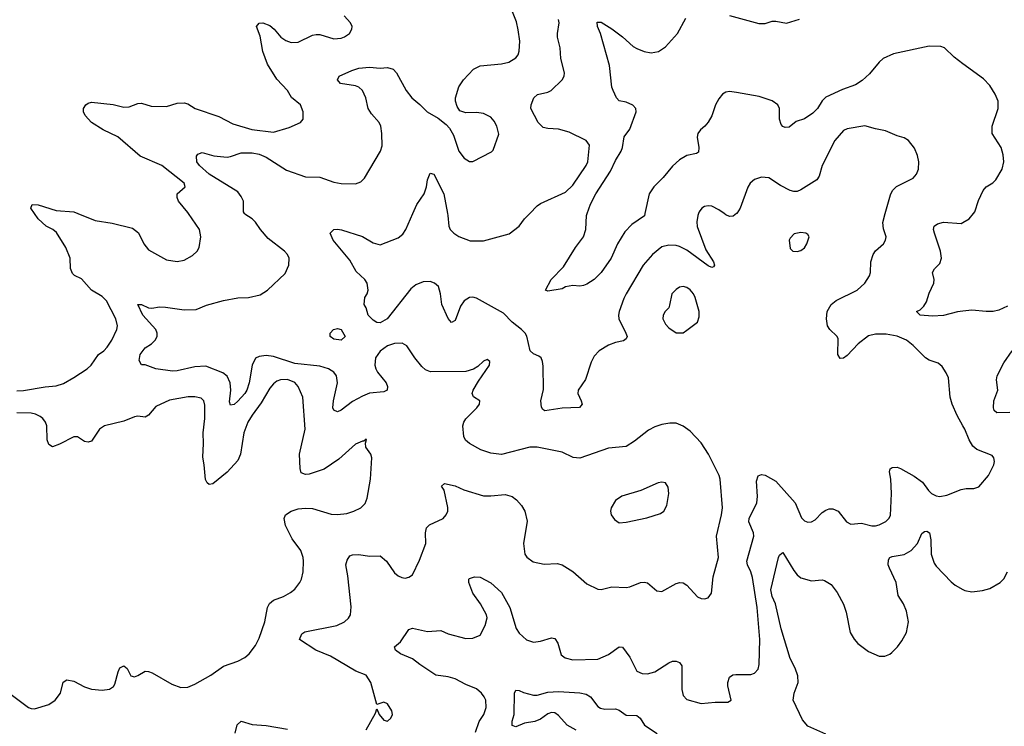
# Model space of a CAD drawing. Header units: inches. Extents: x 1682530 to 1839546, y 640742 to 791647.
# Tile 886 of 923: x 1794706 to 1800232, y 777124 to 781088. Entities that reach past the tile are written whole.
import ezdxf

# ---------------------------------------------------------------- set-up
doc = ezdxf.new("R2010")
doc.units = ezdxf.units.IN
doc.header["$MEASUREMENT"] = 0
for name, color, linetype in [('B7797', 7, 'Continuous'), ('B7798', 7, 'Continuous'), ('B8707', 7, 'Continuous'), ('B8708', 7, 'Continuous')]:
    doc.layers.add(name, color=color, linetype=linetype)

msp = doc.modelspace()

# ---------------------------------------------------------------- linework, layer by layer
at = {"layer": 'B7797', "color": 5}
for points, elevation in [([(1794690, 779006.4), (1794727.5, 779007.5), (1794850, 779028.9), (1794910, 779033.2), (1794952.4, 779047.6), (1795010, 779079.7), (1795084.7, 779130), (1795106.6, 779150), (1795148, 779210), (1795178.7, 779230), (1795196.9, 779250), (1795223.6, 779290), (1795251.8, 779350), (1795254.5, 779370), (1795245.4, 779410), (1795193.6, 779510), (1795170, 779534.3), (1795109.5, 779569.5), (1795053.4, 779633.4), (1795013.4, 779653.4), (1795003.5, 779663.5), (1794992.1, 779692.1), (1794989.8, 779750), (1794966, 779810), (1794913.7, 779893.7), (1794891.3, 779911.3), (1794855.3, 779930), (1794809.8, 779970), (1794789.7, 780000)], 780), ([(1795032.8, 780000), (1795130, 779962), (1795226.1, 779946.1), (1795338.8, 779918.8), (1795372.4, 779892.4), (1795402, 779830), (1795430, 779797.1), (1795530, 779740.3), (1795590, 779730.3), (1795630, 779739.5), (1795676.1, 779763.9), (1795702.9, 779790), (1795713.6, 779810), (1795723.6, 779870), (1795715.1, 779910), (1795654.3, 780000)], 780), ([(1796650, 777103.1), (1796677.7, 777150), (1796703, 777197), (1796710, 777222), (1796724, 777190), (1796750, 777157.3), (1796770, 777153.4), (1796789.3, 777170), (1796798, 777190), (1796794.5, 777210), (1796770, 777249.3), (1796750, 777259.3), (1796710, 777246), (1796677.8, 777370), (1796650.5, 777410.5), (1796592.2, 777432.2), (1796450, 777517), (1796368.3, 777550), (1796277, 777610), (1796290, 777641.6), (1796307.1, 777652.9), (1796486, 777690), (1796529.4, 777710), (1796551.5, 777730), (1796562.4, 777750), (1796566.5, 777793.5), (1796547.7, 777967.7), (1796536, 778030), (1796543.3, 778056.7), (1796559.7, 778080.3), (1796573.7, 778086.3), (1796610, 778087.1), (1796670, 778078.6), (1796730, 778079.6), (1796765.3, 778050), (1796810, 777984.9), (1796830, 777968.2), (1796850, 777958), (1796870, 777955.5), (1796890, 777960.5), (1796910, 777974), (1796950, 778055.5), (1796986.4, 778150), (1796984.4, 778210), (1796990, 778237.3), (1797005.5, 778254.5), (1797082, 778290), (1797100.5, 778310), (1797109.6, 778330), (1797109.6, 778350.4), (1797087.6, 778447.6), (1797074, 778470), (1797090, 778486), (1797150, 778473.1), (1797198.8, 778450), (1797310, 778417.3), (1797350, 778416), (1797430, 778424.4), (1797470, 778413), (1797494.2, 778394.2), (1797522.5, 778362.5), (1797541, 778330), (1797553.7, 778273.7), (1797533, 778150), (1797540.5, 778090), (1797552.3, 778072.3), (1797587.1, 778047.1), (1797650, 778034), (1797723.3, 778036.7), (1797750, 778030.3), (1797810, 777992.2), (1797890, 777923.7), (1797950, 777892.2), (1797970, 777890.3), (1798030, 777905.7), (1798110, 777903.1), (1798130, 777906.7), (1798189.8, 777930.2), (1798210, 777932.2), (1798230, 777928), (1798282.9, 777882.9), (1798310, 777880.4), (1798390, 777925.5), (1798410.4, 777930.4), (1798430, 777928), (1798450, 777916.3), (1798510, 777850.6), (1798530, 777840.5), (1798550, 777838), (1798570, 777844), (1798589.5, 777870), (1798598, 777962), (1798628, 778070), (1798617.4, 778190), (1798644.7, 778310), (1798649.7, 778350), (1798636.9, 778510), (1798631.5, 778530), (1798572.2, 778650), (1798530, 778713.7), (1798470, 778779.2), (1798430, 778807.4), (1798390, 778824.4), (1798355.1, 778824.9), (1798310, 778817.7), (1798270, 778803.5), (1798234.7, 778785.3), (1798157.2, 778722.8), (1798110, 778693.7), (1798010, 778684.5), (1797850, 778628.2), (1797812.6, 778632.6), (1797750, 778661.3), (1797610, 778689.8), (1797570, 778689.8), (1797410, 778648.2), (1797350, 778656), (1797294.7, 778674.7), (1797229.8, 778709.8), (1797208.8, 778728.8), (1797199.1, 778750), (1797192.6, 778810), (1797198.3, 778830), (1797210, 778848.2), (1797272, 778910), (1797286, 778930), (1797289, 778950), (1797252.5, 778972.5), (1797245.1, 778990), (1797251.6, 779010), (1797280.3, 779059.7), (1797343.7, 779150), (1797344, 779170), (1797330, 779181.2), (1797310, 779172.7), (1797277.3, 779142.7), (1797252.4, 779127.6), (1797210, 779113.6), (1797012.4, 779112.4), (1796983.8, 779123.8), (1796962.2, 779142.2), (1796923.5, 779190), (1796878.7, 779258.7), (1796853.2, 779273.2), (1796810, 779272.1), (1796770, 779257.8), (1796730, 779228.6), (1796703.8, 779190), (1796699.8, 779150), (1796704.4, 779130), (1796714.5, 779110), (1796762.8, 779050), (1796770.3, 779030), (1796768.4, 779010), (1796750, 778999.2), (1796670, 778991.9), (1796630, 778976.5), (1796573.6, 778946.4), (1796510, 778896.4), (1796490, 778888), (1796470, 778898), (1796464.4, 778910), (1796467, 778950), (1796490.7, 779050), (1796483.5, 779090), (1796470, 779111.1), (1796439.5, 779130), (1796390, 779143.9), (1796250, 779158.6), (1796130, 779198.6), (1796090, 779204.1), (1796050, 779198.9), (1796030, 779188.2), (1796010.1, 779149.9), (1795995, 779050), (1795980.7, 779010), (1795969.4, 778990), (1795930, 778948.1), (1795910, 778929.7), (1795890, 778924.5), (1795884.1, 778944.1), (1795890.5, 779010), (1795887.1, 779050), (1795870, 779087.1), (1795846.2, 779106.2), (1795750, 779143.4), (1795690, 779140.8), (1795590, 779117.5), (1795563.4, 779116.6), (1795469.9, 779129.9), (1795410, 779151.8), (1795390, 779152.3), (1795376.3, 779176.3), (1795382.5, 779210), (1795410, 779247.1), (1795446.6, 779270), (1795466.9, 779290), (1795478, 779310), (1795478, 779330), (1795469.6, 779350), (1795396.9, 779430), (1795369.4, 779490), (1795390, 779490.6), (1795430, 779470.5), (1795448.5, 779468.5), (1795490, 779476.3), (1795524.2, 779475.8), (1795630, 779460.2), (1795697.2, 779462.8), (1795753.9, 779486.1), (1795850, 779511.5), (1795930, 779526.7), (1795990, 779528.7), (1796055.7, 779544.3), (1796096.2, 779570), (1796197, 779663), (1796216.9, 779710), (1796218, 779750), (1796209.7, 779770), (1796193, 779790), (1796101.1, 779861.1), (1796056.8, 779910), (1796030, 779951.2), (1796010, 779971), (1795970, 779997.6), (1795968.5, 780000)], 760), ([(1798515.2, 780000), (1798511.3, 779990), (1798506, 779954), (1798508, 779928), (1798556.3, 779796.3), (1798599.6, 779730), (1798605.5, 779710), (1798599.2, 779700.8), (1798590, 779697.6), (1798570, 779706.4), (1798450, 779794.1), (1798410, 779815.6), (1798390, 779821), (1798350, 779823.1), (1798310, 779813.5), (1798258, 779770), (1798205.3, 779710), (1798109.5, 779550.5), (1798096.1, 779523.9), (1798071.5, 779450), (1798066.3, 779430), (1798069, 779410), (1798107.8, 779330), (1798114.6, 779310), (1798110, 779297.2), (1798094.5, 779285.5), (1798050, 779276.2), (1798010, 779261.4), (1797958.5, 779230), (1797930, 779201), (1797912.9, 779167.1), (1797881.6, 779070), (1797841.1, 779010), (1797838, 778990), (1797858, 778950), (1797862.8, 778930), (1797847.5, 778912.5), (1797750, 778908.9), (1797652.7, 778892.7), (1797641.6, 778901.6), (1797634.2, 778914.2), (1797631.5, 778950), (1797646.1, 779013.9), (1797644.2, 779144.2), (1797641.1, 779170), (1797633, 779190), (1797620.6, 779200.6), (1797590, 779212.8), (1797571.3, 779230), (1797552.3, 779312.3), (1797542.6, 779330), (1797522.6, 779350), (1797470, 779390.7), (1797420.9, 779440.9), (1797270, 779525.2), (1797250, 779530.6), (1797230, 779528.7), (1797200.9, 779510), (1797179.6, 779480.4), (1797150, 779400.9), (1797130, 779389.5), (1797110, 779412.3), (1797076, 779490), (1797068.2, 779550), (1797056.2, 779590), (1797033.3, 779610), (1797010, 779619.9), (1796970, 779617.9), (1796930, 779600.7), (1796901.9, 779578.1), (1796768.4, 779410), (1796730, 779386.4), (1796710, 779388.6), (1796690, 779402), (1796662.7, 779430), (1796650.6, 779470.6), (1796639.7, 779490), (1796642.4, 779530), (1796656, 779550), (1796661.7, 779570), (1796656.3, 779610), (1796642.4, 779630), (1796594.6, 779674.6), (1796559.5, 779739.5), (1796465.6, 779850), (1796449.3, 779890), (1796469.6, 779910.4), (1796490, 779912.2), (1796512.1, 779907.9), (1796630, 779871), (1796690, 779835.5), (1796730, 779825.5), (1796830, 779863.5), (1796855.6, 779884.4), (1796872.8, 779910), (1796912.5, 780000)], 740), ([(1797106.5, 780000), (1797108.3, 779990), (1797114, 779930), (1797122.8, 779910), (1797142.2, 779890), (1797170, 779871.6), (1797233.5, 779846.5), (1797310, 779848), (1797453.5, 779886.5), (1797509.4, 779930), (1797539.5, 779970), (1797568.4, 780000)], 740), ([(1798214.6, 780000), (1798212.1, 779988), (1798140.8, 779939.2), (1798101.9, 779898.1), (1798062, 779830), (1798026, 779750), (1797970, 779669.7), (1797930, 779629.7), (1797890, 779604.2), (1797870, 779597), (1797850, 779592.7), (1797810, 779596), (1797770, 779589.3), (1797750, 779578.4), (1797670, 779565.2), (1797658, 779570), (1797689.4, 779630), (1797758.8, 779701.2), (1797826.3, 779810), (1797870.7, 779869.3), (1797884, 779910), (1797887.9, 779990), (1797891.5, 780000)], 720), ([(1798730.2, 780000), (1798730, 779999.7), (1798710, 779985.7), (1798690, 779984.2), (1798670, 779992.1), (1798659.3, 780000)], 740), ([(1800000, 778808.9), (1799966.7, 778866.7), (1799938.7, 778930), (1799927.4, 778970), (1799918, 779078), (1799906.5, 779106.5), (1799882.9, 779142.9), (1799860.1, 779160.1), (1799810, 779178.4), (1799790, 779191.6), (1799720.4, 779260.4), (1799683.6, 779290), (1799630, 779311.6), (1799570, 779323.5), (1799510, 779323.1), (1799470, 779313.8), (1799411.6, 779270), (1799350, 779204.7), (1799330, 779189.7), (1799310, 779186.6), (1799298.7, 779210), (1799298.8, 779298.8), (1799292.2, 779312.2), (1799253.3, 779350), (1799240.5, 779370), (1799234.3, 779410), (1799238.3, 779450), (1799260.5, 779490), (1799287.8, 779512.2), (1799406.6, 779570), (1799449.4, 779610), (1799476, 779650), (1799481.2, 779670), (1799482.7, 779730), (1799496, 779770), (1799510, 779790.8), (1799553.2, 779830), (1799565.2, 779850), (1799569, 779870), (1799554.5, 779914.5), (1799549.6, 779950), (1799563.8, 780000)], 740), ([(1800000, 779452.7), (1799970, 779449.1), (1799890, 779429.1), (1799830, 779424.2), (1799759, 779430), (1799739.3, 779450), (1799759.4, 779460.6), (1799779.9, 779480.1), (1799794.6, 779505.4), (1799810, 779553), (1799835.8, 779610), (1799838, 779630), (1799829.7, 779670.3), (1799839.5, 779690), (1799870, 779720.7), (1799880.5, 779750), (1799874.3, 779790), (1799839.8, 779890), (1799835.1, 779910), (1799837.6, 779930), (1799856.6, 779943.4), (1799890, 779951.4), (1799990, 779944.9), (1800000, 779950.4)], 720), ([(1794650, 777308.3), (1794756.5, 777230), (1794770, 777223), (1794790, 777220.9), (1794870, 777246.3), (1794905, 777270), (1794935.7, 777310), (1794950, 777370.6), (1794970, 777384.4), (1795010, 777376.5), (1795070, 777346), (1795110, 777332.8), (1795170, 777326.4), (1795210, 777331.6), (1795232.2, 777347.8), (1795239.6, 777360.4), (1795258.4, 777430), (1795268.5, 777451.5), (1795290, 777462.4), (1795310, 777447.7), (1795330, 777406.7), (1795350, 777402), (1795370, 777408.7), (1795410, 777432.2), (1795430, 777430.4), (1795450, 777423.7), (1795560.8, 777360.8), (1795610, 777340.9), (1795650, 777344), (1795690, 777360.3), (1795778.4, 777410), (1795850, 777460.4), (1795930, 777488.5), (1795970, 777510.4), (1795994, 777530), (1796030, 777578), (1796050, 777617.3), (1796082.4, 777710), (1796097.1, 777790), (1796108.1, 777811.9), (1796130, 777831.1), (1796187.3, 777852.7), (1796226.5, 777873.5), (1796250, 777892.2), (1796278, 777930), (1796288, 777950), (1796296.9, 777990), (1796299.7, 778050), (1796296.3, 778070), (1796284.2, 778110), (1796236.3, 778176.3), (1796197.8, 778250), (1796189.7, 778290), (1796198.9, 778310), (1796230, 778330.2), (1796270, 778342.8), (1796310, 778348.3), (1796350, 778344.7), (1796454.2, 778314.2), (1796490, 778311.3), (1796542.6, 778317.4), (1796581.2, 778330), (1796621.2, 778350), (1796645.6, 778374.4), (1796655.6, 778404.4), (1796675.1, 778510), (1796682, 778630), (1796677.2, 778650), (1796649, 778690), (1796647.3, 778712.7), (1796653.2, 778733.2), (1796650, 778734), (1796636.9, 778723.1), (1796630, 778724), (1796590, 778707), (1796497.8, 778622.2), (1796414.2, 778565.8), (1796330, 778537.7), (1796310, 778535.4), (1796285.6, 778545.6), (1796280.4, 778570), (1796277.5, 778650), (1796308.7, 778790), (1796295.9, 778970), (1796270, 779030.8), (1796250, 779052.3), (1796210, 779068.9), (1796170, 779067.8), (1796150, 779059.3), (1796130, 779045.1), (1796110, 779020.4), (1796061.1, 778938.9), (1796010, 778869.7), (1795987.1, 778830), (1795965, 778770), (1795945.4, 778650), (1795930, 778615.4), (1795870, 778549.8), (1795790, 778484.2), (1795770, 778480.7), (1795758, 778490), (1795748.7, 778508.7), (1795742.4, 778590), (1795734.3, 778634.3), (1795738.3, 778710), (1795735.7, 778770), (1795746.1, 778850), (1795745.3, 778925.3), (1795739.1, 778950), (1795724.1, 778964.1), (1795690, 778972), (1795652, 778972), (1795547, 778953), (1795470, 778918.5), (1795430, 778868.3), (1795410, 778857.2), (1795370, 778862.7), (1795350, 778859.8), (1795290, 778834.9), (1795183.1, 778810), (1795154.3, 778790), (1795110, 778723.6), (1795090, 778717.4), (1795070, 778722), (1795030, 778746.9), (1795010, 778748.3), (1794930, 778706.9), (1794890, 778692.3), (1794870, 778705.2), (1794859.7, 778730), (1794857.7, 778810), (1794851.2, 778830), (1794836.9, 778850), (1794821.1, 778861.1), (1794794.2, 778874.2), (1794770, 778879.8), (1794690, 778882.8)], 780), ([(1797264.5, 777090), (1797284.8, 777150), (1797310.9, 777190), (1797323.5, 777230), (1797321.8, 777270), (1797313.1, 777290), (1797297.2, 777310), (1797270, 777334.6), (1797210, 777357.7), (1797149.6, 777390), (1797110, 777401.6), (1797042, 777410), (1796951.1, 777470), (1796910, 777502.8), (1796843.7, 777530), (1796815.1, 777550), (1796809, 777570), (1796842.7, 777597.3), (1796890, 777666.7), (1796910, 777673.4), (1796995.4, 777655.4), (1797070, 777660.3), (1797110, 777643.1), (1797210, 777616.5), (1797250, 777618.3), (1797290, 777635.8), (1797318.8, 777690), (1797330, 777733.2), (1797325.8, 777750), (1797291.8, 777810), (1797249.7, 777870.3), (1797226.6, 777930), (1797226, 777950), (1797230, 777953), (1797258.4, 777961.6), (1797290, 777959.5), (1797350, 777928.9), (1797410, 777873.8), (1797457.7, 777790), (1797492.4, 777672.4), (1797510, 777646.7), (1797550, 777608.8), (1797590, 777596), (1797630, 777602), (1797690, 777619.5), (1797710, 777616.3), (1797726.7, 777590), (1797744.5, 777524.5), (1797767.8, 777507.8), (1797810, 777497.4), (1797950, 777500.3), (1798010, 777525.7), (1798070, 777568.7), (1798090, 777568.5), (1798130, 777512.2), (1798170, 777432.2), (1798199.7, 777420.3), (1798230, 777418.9), (1798270, 777429.2), (1798350, 777480.3), (1798370, 777488.9), (1798390, 777488.8), (1798410, 777481.3), (1798422.2, 777462.2), (1798422.8, 777330), (1798430, 777297.3), (1798450, 777274), (1798530, 777251.5), (1798610, 777258.7), (1798681.2, 777258.8), (1798699, 777270), (1798680.5, 777350), (1798679.6, 777370), (1798690, 777398.8), (1798708, 777412), (1798724.7, 777415.3), (1798810, 777415.3), (1798830, 777421.3), (1798850, 777444), (1798856, 777470), (1798859.8, 777610), (1798845.8, 777790), (1798818.4, 777958.4), (1798809.9, 777990), (1798790.6, 778030), (1798787.4, 778050), (1798825.5, 778190), (1798825, 778210), (1798798.5, 778270), (1798799.4, 778290), (1798843.3, 778376.7), (1798846.6, 778413.4), (1798841.7, 778498.3), (1798851, 778529), (1798870, 778535.8), (1798890, 778531.8), (1798950, 778498), (1799057.5, 778377.5), (1799093.9, 778293.9), (1799110, 778277.1), (1799128.7, 778268.7), (1799150, 778270.5), (1799170, 778282), (1799210, 778323), (1799230, 778335.5), (1799250, 778343.8), (1799270, 778343.8), (1799299.1, 778330), (1799347, 778270), (1799370, 778257), (1799430, 778263.7), (1799489.1, 778249.1), (1799510, 778248.9), (1799530, 778253.4), (1799566.9, 778273.1), (1799584.7, 778290), (1799592.8, 778307.2), (1799599.8, 778430), (1799596.1, 778510), (1799588.2, 778551.8), (1799591.5, 778568.5), (1799603.5, 778576.5), (1799630, 778577.4), (1799650, 778570.3), (1799726.4, 778526.4), (1799773.7, 778493.7), (1799806.5, 778446.5), (1799823.8, 778430), (1799850, 778417.3), (1799870, 778413.4), (1799910, 778420.7), (1799990, 778452.9), (1800000, 778454.7)], 740), ([(1799230, 777079.7), (1799130, 777125.1), (1799099.4, 777159.4), (1799046.3, 777270), (1799053, 777310), (1799075.1, 777370), (1799073.7, 777406.3), (1799058, 777450), (1799030, 777503.7), (1798979.8, 777670), (1798948.7, 777810), (1798930, 777851.5), (1798921.2, 777890), (1798965.2, 778070), (1798970, 778083.8), (1798984.4, 778095.6), (1798990, 778099.3), (1799050, 777996.9), (1799070, 777972.8), (1799090, 777957.3), (1799150, 777939.6), (1799210, 777944.9), (1799222.3, 777942.3), (1799259.7, 777919.7), (1799294, 777874), (1799328.8, 777808.8), (1799344.7, 777764.7), (1799367.9, 777650), (1799390, 777611.8), (1799410, 777588.9), (1799470, 777543.2), (1799530, 777517.6), (1799562, 777518), (1799590, 777528.9), (1799601.4, 777538.6), (1799633.3, 777570), (1799657, 777603), (1799683.5, 777650), (1799693.8, 777710), (1799683.4, 777770), (1799666.4, 777810), (1799636.8, 777856.8), (1799626.1, 777930), (1799586.9, 778010), (1799581.1, 778030), (1799582.5, 778057.5), (1799589.9, 778070.1), (1799603.1, 778076.9), (1799670, 778088.3), (1799709.2, 778110.8), (1799745.1, 778150), (1799770, 778204.9), (1799784.2, 778215.8), (1799797.7, 778217.7), (1799813.1, 778210), (1799820.2, 778170), (1799821.3, 778090), (1799839, 778039), (1799850, 778022), (1799934.5, 777934.5), (1799956, 777916), (1800000, 777891.3)], 720), ([(1797830, 777101.3), (1797778.2, 777130), (1797730, 777183.9), (1797710, 777198.7), (1797690, 777200.9), (1797670, 777193.5), (1797630, 777163.9), (1797597.3, 777150), (1797538.8, 777141.2), (1797490, 777120.9), (1797470, 777129), (1797470, 777152), (1797480.9, 777190), (1797483.6, 777310), (1797490, 777326), (1797510, 777324.9), (1797533, 777313), (1797590, 777297.6), (1797610, 777298.4), (1797670, 777314.6), (1797730, 777319.3), (1797850, 777312.4), (1797884.9, 777304.9), (1797910, 777289.1), (1797950, 777235.3), (1797966.1, 777226.1), (1797990, 777220.7), (1798050, 777222), (1798070, 777214.4), (1798110, 777187.2), (1798170, 777184.4), (1798189, 777169), (1798213.4, 777130), (1798283.6, 777083.6)], 720), ([(1795914.8, 777085.2), (1795927.6, 777132.4), (1795950, 777152.2), (1796010, 777133), (1796090, 777127.6), (1796210, 777107.2)], 760)]:
    msp.add_lwpolyline(points, dxfattribs=dict(at, elevation=elevation))
for points, elevation in [([(1799090, 779894.5), (1799052.8, 779887.2), (1799030, 779862), (1799024.9, 779850), (1799030, 779804.7), (1799044.7, 779790), (1799070, 779786.7), (1799090, 779793.4), (1799110, 779808), (1799123.7, 779830), (1799136, 779870), (1799130, 779882), (1799118, 779890)], 760), ([(1798430, 779591.5), (1798410, 779587), (1798390, 779574.5), (1798366.4, 779550), (1798354, 779486), (1798348.5, 779471.5), (1798328.2, 779450), (1798318, 779430), (1798314.9, 779410), (1798330, 779378.8), (1798350, 779358.8), (1798390, 779331.3), (1798430, 779331.3), (1798450, 779346), (1798509.3, 779390.7), (1798519.5, 779420.5), (1798519.5, 779450), (1798498, 779530), (1798487.6, 779550), (1798470, 779571.5), (1798450, 779585.1)], 760), ([(1796510, 779289.4), (1796470, 779295.3), (1796449, 779310), (1796448.7, 779330), (1796468, 779350), (1796490, 779356), (1796511.3, 779350), (1796532, 779310)], 740), ([(1798310, 778493.6), (1798290, 778489.6), (1798192.6, 778447.4), (1798085.1, 778414.9), (1798050.5, 778390), (1798025.5, 778350), (1798022, 778330), (1798024.9, 778310), (1798043.8, 778283.8), (1798070, 778264.4), (1798110, 778268.7), (1798226.7, 778293.3), (1798302.9, 778317.1), (1798321.2, 778330), (1798338.3, 778361.7), (1798349.6, 778430), (1798345.4, 778465.4), (1798330, 778489.2)], 780)]:
    msp.add_lwpolyline(points, close=True, dxfattribs=dict(at, elevation=elevation))
at = {"layer": 'B7798', "color": 5}
for points, elevation in [([(1795968.5, 780000), (1795962.2, 780010), (1795962.3, 780070), (1795950, 780096.4), (1795930, 780122.8), (1795770, 780221.7), (1795714.8, 780270), (1795699.7, 780290), (1795698, 780322), (1795705.9, 780334.1), (1795730, 780342.8), (1795795.2, 780324.8), (1795870, 780316.9), (1795890, 780319.6), (1795950, 780340.3), (1796010, 780341.1), (1796050, 780332.4), (1796090, 780316.8), (1796203.8, 780243.8), (1796310, 780206.2), (1796390, 780204.6), (1796470, 780176), (1796511.3, 780168.7), (1796590, 780166.4), (1796621.7, 780178.3), (1796641.4, 780198.6), (1796731.8, 780350), (1796740.5, 780379.5), (1796739.3, 780450), (1796732.4, 780490), (1796723.1, 780510), (1796680.4, 780560.4), (1796662.7, 780590), (1796649.7, 780650), (1796629.7, 780690), (1796609, 780709), (1796590, 780717.1), (1796507, 780730), (1796489.5, 780750), (1796498.4, 780770), (1796570, 780803.2), (1796610, 780816.1), (1796670, 780820.6), (1796730, 780815.3), (1796770, 780819.6), (1796802, 780810), (1796820.3, 780790), (1796876, 780690), (1796906.7, 780650), (1796952.5, 780612.5), (1796992.4, 780570), (1797055.6, 780535.6), (1797100.2, 780500.2), (1797118.9, 780478.9), (1797140, 780440), (1797170, 780350.6), (1797201.6, 780310), (1797230, 780292.2), (1797250, 780292.7), (1797354.5, 780345.5), (1797364.1, 780355.9), (1797394.7, 780445.3), (1797384.7, 780490), (1797370, 780517.6), (1797350, 780541.1), (1797310, 780560.9), (1797270, 780566.9), (1797210, 780565.1), (1797177.1, 780577.1), (1797161, 780601), (1797151.5, 780630), (1797151.3, 780650), (1797170, 780710.7), (1797197.6, 780750), (1797253.6, 780810), (1797290, 780827.9), (1797410, 780839.2), (1797452, 780850), (1797490, 780873), (1797503.6, 780890), (1797509.7, 780910.3), (1797513.5, 780966.5), (1797504, 781030), (1797494.8, 781074.8), (1797464.5, 781150)], 760), ([(1795654.3, 780000), (1795650, 780006.3), (1795597, 780070), (1795589.4, 780090), (1795590, 780111), (1795634, 780150), (1795629.3, 780170), (1795503.9, 780270), (1795382.7, 780322.7), (1795256.2, 780430), (1795173.8, 780470), (1795110, 780510.7), (1795074.3, 780550), (1795064.4, 780570), (1795064.1, 780590), (1795077.2, 780610), (1795090, 780620.2), (1795110, 780624.1), (1795230, 780611.8), (1795290, 780596.5), (1795320.5, 780599.5), (1795370, 780618), (1795390, 780619.5), (1795443.2, 780603.2), (1795530, 780600.8), (1795590, 780618.9), (1795630, 780620.3), (1795650, 780614.9), (1795690.2, 780590.2), (1795824.5, 780544.5), (1795902.9, 780502.9), (1796008.4, 780471.5), (1796130, 780457.6), (1796218, 780482), (1796282.7, 780510), (1796297, 780530), (1796296.3, 780570), (1796281.7, 780610), (1796230.8, 780650.8), (1796209.6, 780690), (1796150, 780754), (1796097.5, 780837.5), (1796069.9, 780909.9), (1796056, 780996), (1796034.5, 781050), (1796050, 781067.7), (1796070, 781070.3), (1796110, 781054.9), (1796134.2, 781034.2), (1796172.2, 780990), (1796200.5, 780970), (1796230, 780960.3), (1796270, 780961.1), (1796350, 781000.3), (1796370, 781005.3), (1796390, 781004.9), (1796470, 780980.4), (1796510, 780983.8), (1796530, 780990.7), (1796557.2, 781010), (1796570, 781034), (1796572, 781050), (1796563.7, 781070), (1796527, 781110)], 780), ([(1797568.4, 780000), (1797610, 780043.1), (1797630, 780056), (1797770, 780119.6), (1797810, 780159.6), (1797885.8, 780270), (1797894, 780290), (1797903.5, 780383.5), (1797884.5, 780410), (1797790, 780456), (1797730, 780473.6), (1797670, 780476.4), (1797643.7, 780483.7), (1797616.9, 780510), (1797575.4, 780590), (1797575.8, 780610), (1797591.6, 780650), (1797612.1, 780667.9), (1797670, 780682), (1797688.7, 780691.3), (1797750, 780750.6), (1797761.3, 780770), (1797764.4, 780790), (1797742.8, 780870), (1797739.7, 780930), (1797725, 780990), (1797723.7, 781010), (1797734, 781070), (1797730, 781089.2)], 740), ([(1797891.5, 780000), (1797910, 780052.2), (1797940.3, 780110), (1798021.8, 780238.2), (1798050, 780297), (1798082.2, 780350), (1798089.7, 780370), (1798098, 780430), (1798130, 780473.4), (1798165.6, 780570), (1798163.7, 780590), (1798147.8, 780607.8), (1798110, 780624.2), (1798070, 780633.3), (1798055.8, 780650), (1798036.9, 780690), (1798029.7, 780710), (1798016, 780830), (1797965.1, 781010), (1797949.4, 781050), (1797946.8, 781073.2), (1797970, 781073), (1798030, 781036.5), (1798090, 780991), (1798150, 780937.4), (1798170, 780925.4), (1798210, 780909.4), (1798250, 780901.8), (1798291.2, 780908.8), (1798330, 780935.5), (1798397.4, 781010), (1798444.4, 781095.6)], 720), ([(1798690, 781111.8), (1798854.6, 781065.4), (1798890, 781066.3), (1798930, 781079.1), (1798950, 781080.2), (1799010, 781067.9), (1799082.7, 781090)], 720), ([(1800000, 780840.9), (1799950, 780877.6), (1799896, 780930), (1799876.8, 780936.8), (1799810, 780938.3), (1799610, 780895.3), (1799553, 780870), (1799530, 780849.7), (1799476.4, 780783.6), (1799434.2, 780745.8), (1799397.4, 780722.6), (1799323.5, 780696.5), (1799230, 780652.8), (1799210, 780631.6), (1799184.2, 780590), (1799156.9, 780563.1), (1799110, 780531.2), (1799064.2, 780515.8), (1799024.9, 780484.9), (1799003.1, 780483.1), (1798990, 780487.8), (1798980, 780500), (1798971.1, 780530), (1798971, 780590), (1798961.1, 780610), (1798930, 780632), (1798856.6, 780656.6), (1798730, 780679.8), (1798690, 780683.9), (1798670, 780680.4), (1798650.5, 780670), (1798630, 780644.2), (1798611.3, 780610), (1798591, 780549), (1798570, 780512), (1798552, 780490), (1798527.2, 780470), (1798512.9, 780450), (1798509.1, 780429.1), (1798518.3, 780370), (1798515.6, 780344.4), (1798503.9, 780336.1), (1798450, 780325.3), (1798410, 780302.4), (1798370, 780265.8), (1798317.8, 780202.2), (1798264.4, 780150), (1798238.3, 780110), (1798214.6, 780000)], 720), ([(1799563.8, 780000), (1799594.1, 780105.9), (1799604.7, 780130), (1799627.9, 780152.1), (1799720.5, 780199.5), (1799738.6, 780221.4), (1799749.6, 780250), (1799752, 780290), (1799745.4, 780325.4), (1799727.2, 780367.2), (1799694, 780410), (1799670, 780424), (1799630, 780436), (1799564.8, 780464.8), (1799510, 780475.1), (1799450, 780493), (1799350, 780475.1), (1799330, 780466.9), (1799280.3, 780410), (1799210.2, 780270), (1799192.4, 780210), (1799180.3, 780190), (1799090, 780132.9), (1799070, 780124.7), (1799050, 780124.2), (1799030, 780129.8), (1798976.8, 780156.8), (1798910, 780200.5), (1798870, 780204.7), (1798830, 780191.1), (1798805.3, 780170), (1798792.4, 780147.6), (1798749.1, 780030), (1798730.2, 780000)], 740), ([(1796912.5, 780000), (1796934.6, 780050), (1796975.8, 780110), (1796989.8, 780150), (1796994.7, 780190), (1797010, 780226.8), (1797030, 780221), (1797086.7, 780110), (1797106.5, 780000)], 740), ([(1794789.7, 780000), (1794769.6, 780030), (1794775.3, 780050), (1794810, 780048.8), (1794910, 780018), (1795010, 780008.9), (1795032.8, 780000)], 780), ([(1798659.3, 780000), (1798630, 780021.5), (1798590, 780041), (1798570, 780043.9), (1798550, 780039.3), (1798535.3, 780030), (1798519.1, 780010), (1798515.2, 780000)], 740)]:
    msp.add_lwpolyline(points, dxfattribs=dict(at, elevation=elevation))
at = {"layer": 'B8707', "color": 5}
for points, elevation in [([(1800000, 779950.4), (1800035.8, 779970), (1800059.4, 780000)], 720), ([(1800250, 779480.9), (1800201.5, 779458.5), (1800169.4, 779450.6), (1800130, 779449.8), (1800050, 779458.6), (1800000, 779452.7)], 720), ([(1800263.8, 778883.8), (1800190, 778882.6), (1800175.5, 778895.5), (1800170.8, 778910.8), (1800174, 778950), (1800195, 779010), (1800187.7, 779067.7), (1800192.7, 779090), (1800230, 779162.4), (1800276.2, 779230)], 720), ([(1800000, 778454.7), (1800018, 778458), (1800062, 778458), (1800090, 778466.8), (1800144.2, 778530), (1800173, 778590), (1800176.3, 778610), (1800173.3, 778630), (1800163.3, 778643.3), (1800077.1, 778677.1), (1800056.1, 778696.1), (1800034.5, 778730), (1800010.9, 778790), (1800000, 778808.9)], 740), ([(1800000, 777891.3), (1800010, 777885.7), (1800050, 777878), (1800110, 777884.9), (1800150, 777896.5), (1800208.6, 777931.4), (1800228.6, 777951.4), (1800250, 777990.5)], 720)]:
    msp.add_lwpolyline(points, dxfattribs=dict(at, elevation=elevation))
at = {"layer": 'B8708', "color": 5, "elevation": 720}
msp.add_lwpolyline([(1800059.4, 780000), (1800067.2, 780010), (1800087.3, 780072.7), (1800113.6, 780130), (1800130.9, 780149.1), (1800167.6, 780172.4), (1800184.2, 780190), (1800219.6, 780250), (1800229.6, 780290), (1800226.6, 780330), (1800214, 780370), (1800163.1, 780450), (1800163.5, 780490), (1800198.5, 780590), (1800196.8, 780630), (1800181.7, 780670), (1800150, 780718.4), (1800115.8, 780755.8), (1800000, 780840.9)], dxfattribs=at)

doc.saveas('drawing.dxf')
